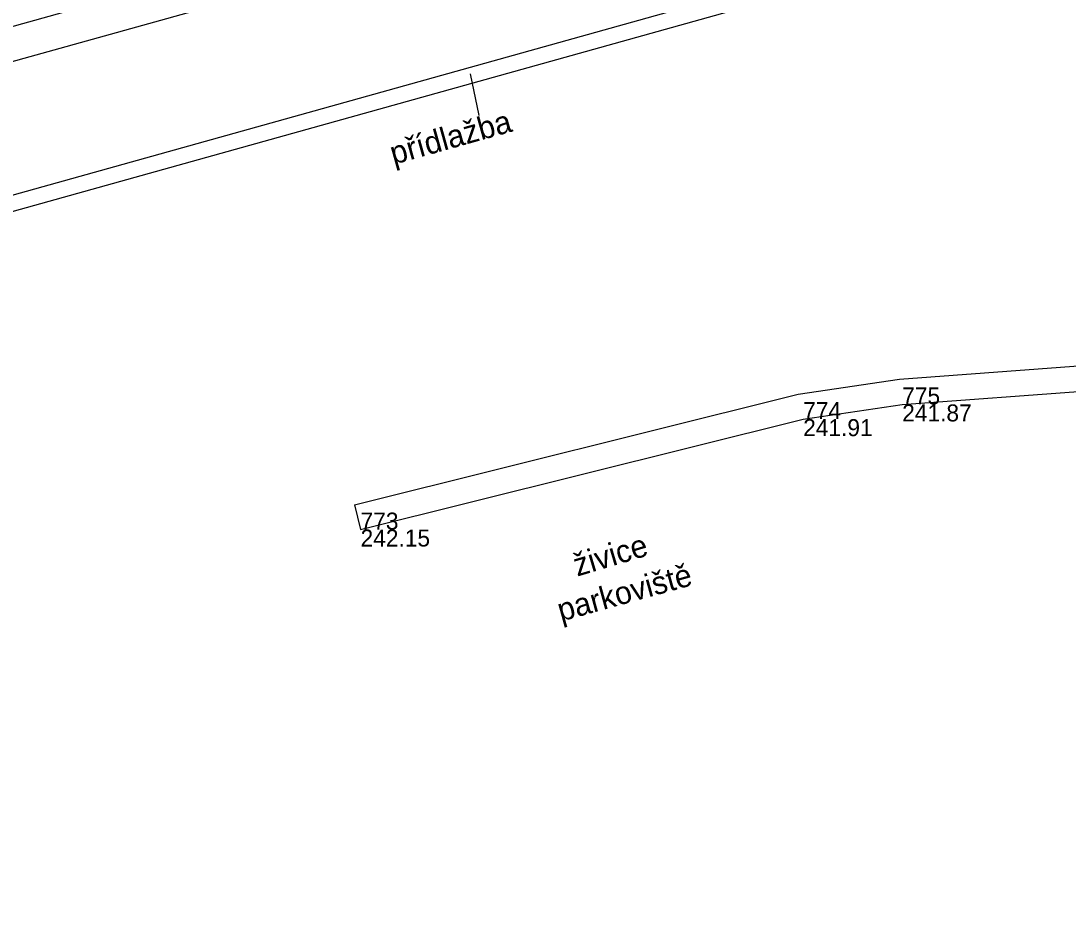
# Model space of a CAD drawing. Extents: x -599432 to -598680, y -1159407 to -1158632.
# Drawn here: x -599082.18 to -599063.68, y -1158925.7 to -1158909.75 of the extents above; entities that cross this region are included whole.
import ezdxf

# ---------------------------------------------------------------- set-up
doc = ezdxf.new("R2010")
doc.units = 0
for name, color, linetype in [('0004 VY - Body podrobné', 7, 'Continuous'), ('0005 VY - Body podrobné - čísla', 7, 'Continuous'), ('0006 VY - Body podrobné - výšky', 7, 'Continuous'), ('0024 ZA - Podezdívka', 7, 'Continuous'), ('0027 ZA - Silnice_cesta zpevněná', 7, 'Continuous'), ('0028 ZA - Silnice - nájezd na chodník', 7, 'Continuous'), ('0031 ZA - Ostatní rozhraní', 7, 'Continuous'), ('0032 TE - Popis povrchu', 7, 'Continuous'), ('0074 TE - Vysvětlivky', 7, 'Continuous'), ('0652 PV - BKOM - kabely bez rozlišení', 7, 'Continuous')]:
    doc.layers.add(name, color=color, linetype=linetype)

msp = doc.modelspace()

# ---------------------------------------------------------------- linework, layer by layer
at = {"layer": '0004 VY - Body podrobné'}
for p, q in [((-599066.61, -1158916.52), (-599066.61, -1158916.52)), ((-599068.36, -1158916.78), (-599068.36, -1158916.78)), ((-599076.18, -1158918.73), (-599076.18, -1158918.73))]:
    msp.add_line(p, q, dxfattribs=at)
at = {"layer": '0024 ZA - Podezdívka'}
for p, q in [((-599066.66, -1158916.072), (-599060.707, -1158915.632)), ((-599068.448, -1158916.338), (-599066.66, -1158916.072)), ((-599066.61, -1158916.52), (-599060.66, -1158916.08)), ((-599076.289, -1158918.293), (-599068.448, -1158916.338)), ((-599068.36, -1158916.78), (-599066.61, -1158916.52)), ((-599076.18, -1158918.73), (-599068.36, -1158916.78)), ((-599076.289, -1158918.293), (-599076.18, -1158918.73))]:
    msp.add_line(p, q, dxfattribs=at)
at = {"layer": '0027 ZA - Silnice_cesta zpevněná'}
msp.add_line((-599061.79, -1158904.74), (-599088.55, -1158912.2), dxfattribs=at)
at = {"layer": '0028 ZA - Silnice - nájezd na chodník'}
msp.add_line((-599060.19, -1158906.64), (-599088.5, -1158914.55), dxfattribs=at)
at = {"layer": '0031 ZA - Ostatní rozhraní'}
msp.add_line((-599062.365, -1158907.539), (-599089.968, -1158915.251), dxfattribs=at)
at = {"layer": '0032 TE - Popis povrchu'}
msp.add_line((-599074.086, -1158911.417), (-599074.239, -1158910.682), dxfattribs=at)
at = {"layer": '0652 PV - BKOM - kabely bez rozlišení'}
msp.add_lwpolyline([(-599152.64, -1158929.37), (-599137, -1158924.99), (-599119.82, -1158920.2), (-599103.66, -1158915.75), (-599086.95, -1158911.13), (-599069.54, -1158906.27), (-599056.01, -1158902.46)], dxfattribs=at)

# ---------------------------------------------------------------- texts
at = {"layer": '0005 VY - Body podrobné - čísla'}
for s, p in [('775', (-599066.61, -1158916.52)), ('774', (-599068.36, -1158916.78)), ('773', (-599076.18, -1158918.73))]:
    msp.add_text(s, height=0.3, dxfattribs=at).set_placement(p)
at = {"layer": '0006 VY - Body podrobné - výšky'}
for s, p in [('241.87', (-599066.61, -1158916.82)), ('241.91', (-599068.36, -1158917.08)), ('242.15', (-599076.18, -1158919.03))]:
    msp.add_text(s, height=0.3, dxfattribs=at).set_placement(p)
at = {"layer": '0032 TE - Popis povrchu'}
for s, rotation, p in [('přídlažba', 15.6107, (-599075.597, -1158912.287)), ('živice', 16.5788, (-599072.353, -1158919.562))]:
    msp.add_text(s, height=0.4, rotation=rotation, dxfattribs=at).set_placement(p)
at = {"layer": '0074 TE - Vysvětlivky'}
msp.add_text('parkoviště', height=0.4, rotation=15.4635, dxfattribs=at).set_placement((-599072.64, -1158920.356))

doc.saveas('drawing.dxf')
